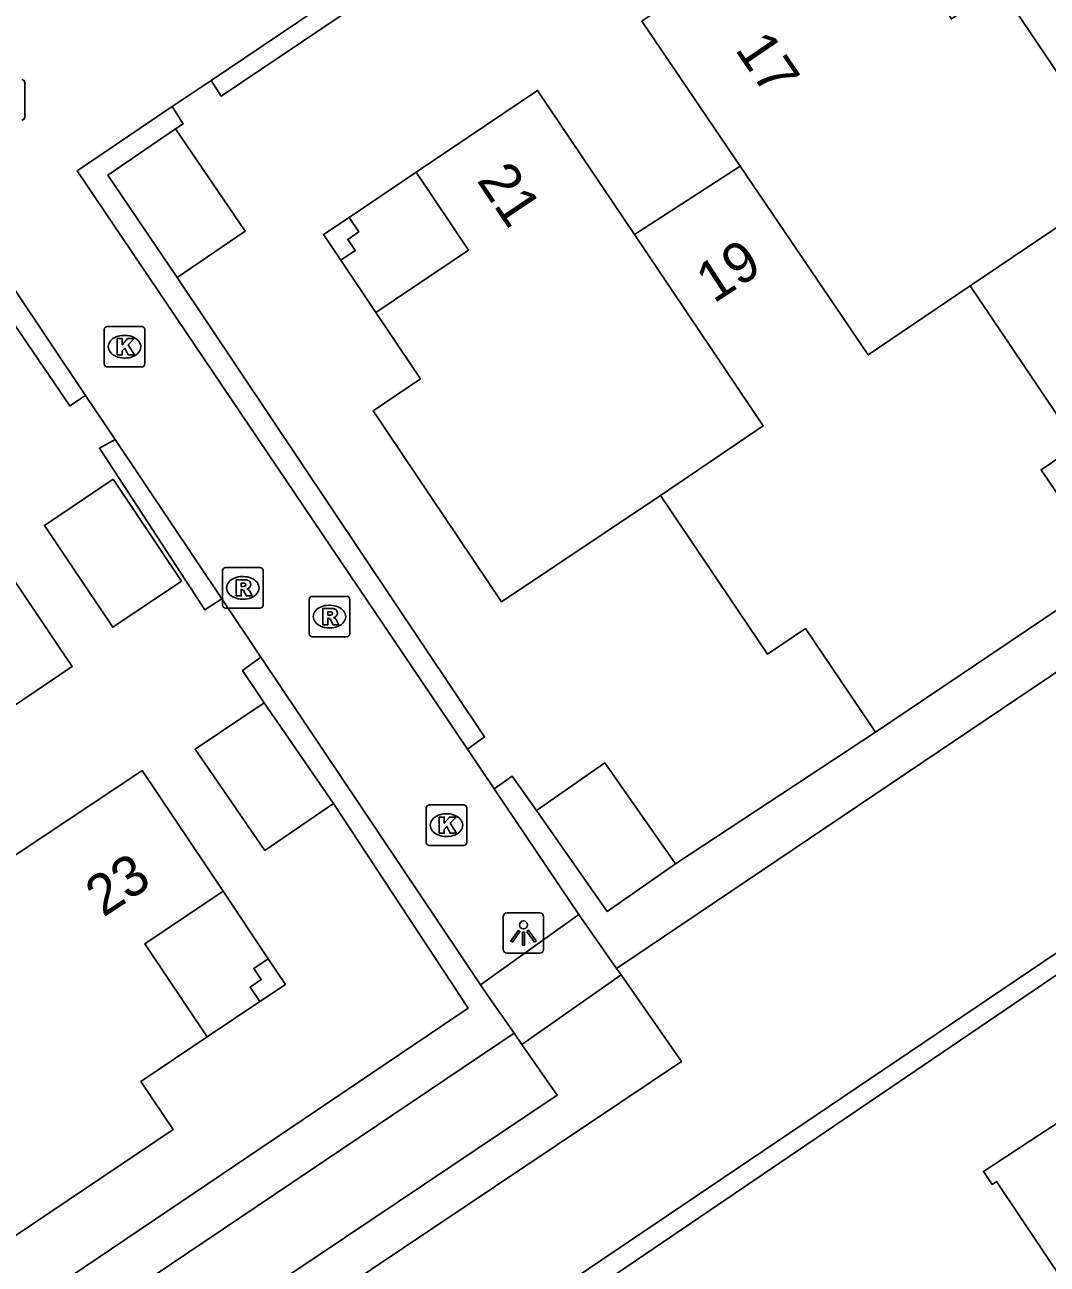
# Model space of a CAD drawing. Extents: x 158797 to 159887, y 384318 to 385255.
# Drawn here: x 159023.44 to 159048.69, y 384634.39 to 384665 of the extents above; entities that cross this region are included whole.
import ezdxf

# ---------------------------------------------------------------- set-up
doc = ezdxf.new("R2010")
doc.units = 0
for name, color, linetype in [('IMGEO_Haag', 7, 'Continuous'), ('IMGEO_Kolk', 7, 'Continuous'), ('IMGEO_Lichtpunt', 7, 'Continuous'), ('IMGEO_Pand', 7, 'Continuous'), ('IMGEO_Pand_nummerreeks', 7, 'Continuous'), ('IMGEO_Pand_overbouw', 7, 'Continuous'), ('IMGEO_Rijbaan_lokaal_open', 7, 'Continuous'), ('IMGEO_Rioolput', 7, 'Continuous'), ('IMGEO_Voetpad_halfverhard', 7, 'Continuous'), ('IMGEO_Voetpad_op_trap', 7, 'Continuous')]:
    doc.layers.add(name, color=color, linetype=linetype)

msp = doc.modelspace()

# ---------------------------------------------------------------- linework, layer by layer
at = {"layer": 'IMGEO_Haag'}
for points in [[(159034.06, 384667.685), (159034.319, 384667.294), (159028.291, 384663.236), (159028.043, 384663.626)], [(159038.059, 384641.694), (159076.95, 384667.897)], [(159027.084, 384662.979), (159027.355, 384662.556), (159027.166, 384662.428)], [(159009.914, 384651.611), (159010.213, 384651.242), (159022.176, 384659.072), (159024.552, 384655.586), (159024.937, 384655.845)], [(159074.64, 384658.987), (159074.434, 384659.327), (159072.046, 384657.677), (159028.116, 384628.032), (159038.03, 384613.181), (159038.222, 384613.33)], [(159027.202, 384658.761), (159034.797, 384647.418), (159034.371, 384647.11)], [(159038.372, 384613.43), (159028.729, 384627.821), (159074.64, 384658.987)], [(159025.668, 384654.754), (159025.283, 384654.546), (159027.89, 384650.548), (159028.306, 384650.819)], [(159000.221, 384652.861), (159003.802, 384647.511), (159004.201, 384646.941), (159017.33, 384627.856), (159035.525, 384640.095)], [(159029.27, 384649.381), (159028.818, 384649.054), (159029.349, 384648.254)], [(159031.062, 384645.764), (159034.39, 384640.711), (159023.558, 384633.403), (159023.653, 384633.188), (159017.434, 384628.858), (159004.937, 384647.41), (159004.913, 384647.446), (159005.369, 384647.758)], [(159039.51, 384644.282), (159044.451, 384647.526)], [(159035.03, 384646.134), (159035.479, 384646.443), (159036.082, 384645.593)]]:
    msp.add_lwpolyline(points, dxfattribs=at)
at = {"layer": 'IMGEO_Kolk'}
for p, q in [((159025.478, 384657.549), (159026.33, 384657.549)), ((159025.403, 384656.623), (159025.403, 384657.475)), ((159025.891, 384657.329), (159025.916, 384657.329)), ((159026.404, 384657.475), (159026.404, 384656.623)), ((159025.914, 384656.769), (159025.889, 384656.769)), ((159026.33, 384656.549), (159025.478, 384656.549)), ((159033.355, 384644.807), (159033.355, 384645.659)), ((159033.43, 384645.733), (159034.282, 384645.733)), ((159034.356, 384645.659), (159034.356, 384644.807)), ((159033.843, 384645.513), (159033.868, 384645.513)), ((159034.282, 384644.733), (159033.43, 384644.733)), ((159033.866, 384644.953), (159033.841, 384644.953))]:
    msp.add_line(p, q, dxfattribs=at)
for points in [[(159025.478, 384657.549), (159026.33, 384657.549)], [(159025.403, 384656.623), (159025.403, 384657.475)], [(159025.724, 384657.249), (159025.847, 384657.249), (159025.847, 384657.098), (159025.977, 384657.249), (159026.141, 384657.249), (159025.995, 384657.098), (159026.148, 384656.849), (159025.996, 384656.849), (159025.911, 384657.013), (159025.847, 384656.946), (159025.847, 384656.849), (159025.724, 384656.849), (159025.724, 384657.249)], [(159026.404, 384657.475), (159026.404, 384656.623)], [(159026.33, 384656.549), (159025.478, 384656.549)], [(159033.355, 384644.807), (159033.355, 384645.659)], [(159033.43, 384645.733), (159034.282, 384645.733)], [(159034.356, 384645.659), (159034.356, 384644.807)], [(159033.676, 384645.433), (159033.799, 384645.433), (159033.799, 384645.282), (159033.929, 384645.433), (159034.093, 384645.433), (159033.947, 384645.282), (159034.1, 384645.033), (159033.948, 384645.033), (159033.863, 384645.197), (159033.799, 384645.13), (159033.799, 384645.033), (159033.676, 384645.033), (159033.676, 384645.433)], [(159034.282, 384644.733), (159033.43, 384644.733)]]:
    msp.add_lwpolyline(points, dxfattribs=at)
for centre, start, end in [((159025.48, 384657.473), 91.552, 178.448), ((159025.48, 384657.473), 91.552, 178.448), ((159026.328, 384657.473), 1.552, 88.448), ((159026.328, 384657.473), 1.552, 88.448), ((159025.48, 384656.625), 181.552, 268.448), ((159025.48, 384656.625), 181.552, 268.448), ((159026.328, 384656.625), 271.552, 358.448), ((159026.328, 384656.625), 271.552, 358.448), ((159033.432, 384645.657), 91.552, 178.448), ((159033.432, 384645.657), 91.552, 178.448), ((159034.28, 384645.657), 1.552, 88.448), ((159034.28, 384645.657), 1.552, 88.448), ((159033.432, 384644.809), 181.552, 268.448), ((159033.432, 384644.809), 181.552, 268.448), ((159034.28, 384644.809), 271.552, 358.448), ((159034.28, 384644.809), 271.552, 358.448)]:
    msp.add_arc(centre, 0.0765, start, end, dxfattribs=at)
for centre, major_axis, ratio, start_param, end_param in [((159025.89, 384657.049), (-0.387, 0.002), 0.722429, 4.712389, 7.853982), ((159025.915, 384657.049), (-0.39, 0.002), 0.717154, 1.570796, 4.712389), ((159033.842, 384645.233), (-0.387, 0.002), 0.722429, 4.712389, 7.853982), ((159033.867, 384645.233), (-0.39, 0.002), 0.717154, 1.570796, 4.712389)]:
    msp.add_ellipse(centre, major_axis=major_axis, ratio=ratio, start_param=start_param, end_param=end_param, dxfattribs=at)
at = {"layer": 'IMGEO_Lichtpunt'}
for p, q in [((159035.258, 384642.973), (159035.258, 384642.166)), ((159035.258, 384642.973), (159035.258, 384642.166)), ((159036.16, 384643.068), (159035.352, 384643.068)), ((159036.16, 384643.068), (159035.352, 384643.068)), ((159036.254, 384642.166), (159036.254, 384642.973)), ((159036.254, 384642.166), (159036.254, 384642.973)), ((159035.352, 384642.072), (159036.16, 384642.072)), ((159035.352, 384642.072), (159036.16, 384642.072))]:
    msp.add_line(p, q, dxfattribs=at)
for points in [[(159035.632, 384642.637), (159035.671, 384642.609), (159035.483, 384642.347), (159035.445, 384642.374), (159035.632, 384642.637)], [(159035.734, 384642.589), (159035.781, 384642.589), (159035.781, 384642.267), (159035.734, 384642.267), (159035.734, 384642.589)], [(159035.844, 384642.609), (159035.882, 384642.636), (159036.069, 384642.374), (159036.03, 384642.346), (159035.844, 384642.609)]]:
    msp.add_lwpolyline(points, dxfattribs=at)
msp.add_circle((159035.757, 384642.771), 0.0994, dxfattribs=at)
for centre, start, end in [((159035.352, 384642.973), 90, 180), ((159035.352, 384642.973), 90, 180), ((159036.16, 384642.973), 0, 90), ((159036.16, 384642.973), 0, 90), ((159035.352, 384642.166), 180, 270), ((159035.352, 384642.166), 180, 270), ((159036.16, 384642.166), 270, 0), ((159036.16, 384642.166), 270, 360)]:
    msp.add_arc(centre, 0.0946, start, end, dxfattribs=at)
at = {"layer": 'IMGEO_Pand'}
for points in [[(159041.107, 384661.511), (159038.68, 384665.087), (159041.675, 384667.115), (159042.943, 384665.247), (159045.213, 384666.788), (159046.326, 384665.143), (159047.517, 384665.945), (159050.714, 384661.196), (159046.795, 384658.552)], [(159039.142, 384653.377), (159035.217, 384650.746), (159032.042, 384655.463), (159033.212, 384656.252), (159032.109, 384657.895), (159034.397, 384659.43), (159033.105, 384661.356), (159036.108, 384663.378), (159038.502, 384659.818)], [(159027.202, 384658.761), (159025.492, 384661.282), (159027.166, 384662.428)], [(159027.166, 384662.428), (159028.882, 384659.901), (159027.202, 384658.761)], [(159038.502, 384659.818), (159039.801, 384660.662), (159041.107, 384661.511)], [(159041.107, 384661.511), (159044.273, 384656.847), (159046.795, 384658.552)], [(159031.691, 384659.885), (159031.416, 384659.7), (159031.601, 384659.425), (159031.244, 384659.186), (159030.82, 384659.818), (159031.45, 384660.242), (159031.691, 384659.885)], [(159039.142, 384653.377), (159041.679, 384655.093), (159038.502, 384659.818)], [(159046.795, 384658.552), (159049.446, 384654.621), (159048.542, 384654.011), (159050.27, 384651.45)], [(159025.621, 384653.779), (159027.312, 384651.261), (159025.612, 384650.121), (159023.924, 384652.636), (159025.621, 384653.779)], [(159014.573, 384646.12), (159011.933, 384650.035), (159016.679, 384653.222), (159017.494, 384652.048), (159019.137, 384653.151), (159020.654, 384650.854), (159022.585, 384652.151), (159024.608, 384649.149), (159021.047, 384646.749)], [(159044.451, 384647.526), (159042.724, 384650.088), (159041.787, 384649.456), (159039.142, 384653.377)], [(159050.27, 384651.45), (159044.451, 384647.526)], [(159031.062, 384645.764), (159029.37, 384644.608), (159027.648, 384647.113), (159029.349, 384648.254)], [(159029.349, 384648.254), (159031.062, 384645.764)], [(159022.762, 384644.207), (159026.34, 384646.579), (159028.336, 384643.601), (159026.405, 384642.303), (159027.948, 384640.006), (159026.307, 384638.903), (159027.102, 384637.719), (159022.363, 384634.534), (159022.244, 384634.711), (159019.724, 384638.461)], [(159036.082, 384645.593), (159037.766, 384646.772), (159039.51, 384644.282)], [(159039.51, 384644.282), (159037.826, 384643.103), (159036.082, 384645.593)], [(159029.454, 384641.933), (159029.877, 384641.302), (159029.245, 384640.878), (159029.006, 384641.235), (159029.281, 384641.419), (159029.097, 384641.694), (159029.454, 384641.933)], [(159050.433, 384638.855), (159047.117, 384636.683), (159047.338, 384636.359), (159047.443, 384636.432), (159049.695, 384633.062), (159045.826, 384630.454), (159049.515, 384624.898), (159052.429, 384626.817), (159053.468, 384625.292)]]:
    msp.add_lwpolyline(points, dxfattribs=at)
at = {"layer": 'IMGEO_Pand_overbouw'}
for points in [[(159033.105, 384661.356), (159031.45, 384660.242), (159030.82, 384659.818), (159031.244, 384659.186), (159032.109, 384657.895), (159034.397, 384659.43)], [(159028.336, 384643.601), (159026.405, 384642.303), (159027.948, 384640.006), (159029.245, 384640.878), (159029.877, 384641.302), (159029.454, 384641.933)]]:
    msp.add_lwpolyline(points, close=True, dxfattribs=at)
at = {"layer": 'IMGEO_Rijbaan_lokaal_open'}
for points in [[(159034.06, 384667.685), (159028.043, 384663.626)], [(159028.043, 384663.626), (159027.084, 384662.979)], [(159027.084, 384662.979), (159024.734, 384661.394), (159034.371, 384647.11)], [(159024.937, 384655.845), (159022.24, 384659.867)], [(159025.668, 384654.754), (159024.937, 384655.845)], [(159028.306, 384650.819), (159025.668, 384654.754)], [(159029.27, 384649.381), (159028.306, 384650.819)], [(159034.696, 384641.289), (159029.27, 384649.381)], [(159034.371, 384647.11), (159035.03, 384646.134)], [(159035.03, 384646.134), (159037.129, 384643.023)], [(159037.129, 384643.023), (159034.696, 384641.289)]]:
    msp.add_lwpolyline(points, dxfattribs=at)
at = {"layer": 'IMGEO_Rioolput'}
for p, q in [((159023.439, 384663.572), (159023.439, 384662.72)), ((159028.325, 384650.667), (159028.325, 384651.519)), ((159028.4, 384651.593), (159029.252, 384651.593)), ((159029.326, 384651.519), (159029.326, 384650.667)), ((159028.813, 384651.373), (159028.838, 384651.373)), ((159028.836, 384650.813), (159028.811, 384650.813)), ((159030.466, 384649.958), (159030.466, 384650.81)), ((159030.541, 384650.884), (159031.393, 384650.884)), ((159031.467, 384650.81), (159031.467, 384649.958)), ((159029.252, 384650.593), (159028.4, 384650.593)), ((159030.954, 384650.664), (159030.979, 384650.664)), ((159031.393, 384649.884), (159030.541, 384649.884)), ((159030.977, 384650.104), (159030.952, 384650.104))]:
    msp.add_line(p, q, dxfattribs=at)
for points in [[(159023.439, 384663.572), (159023.439, 384662.72)], [(159028.325, 384650.667), (159028.325, 384651.519)], [(159028.4, 384651.593), (159029.252, 384651.593)], [(159029.326, 384651.519), (159029.326, 384650.667)], [(159028.914, 384651.291), (159028.662, 384651.293), (159028.662, 384650.893)], [(159028.84, 384651.212), (159028.786, 384651.212), (159028.786, 384651.131)], [(159028.786, 384651.131), (159028.838, 384651.131)], [(159028.662, 384650.893), (159028.786, 384650.893), (159028.786, 384651.055), (159028.797, 384651.055)], [(159028.844, 384651.026), (159028.915, 384650.893), (159029.055, 384650.893), (159028.99, 384651.019)], [(159030.466, 384649.958), (159030.466, 384650.81)], [(159030.541, 384650.884), (159031.393, 384650.884)], [(159031.467, 384650.81), (159031.467, 384649.958)], [(159029.252, 384650.593), (159028.4, 384650.593)], [(159031.055, 384650.582), (159030.803, 384650.584), (159030.803, 384650.184)], [(159030.981, 384650.503), (159030.927, 384650.503), (159030.927, 384650.422)], [(159030.803, 384650.184), (159030.927, 384650.184), (159030.927, 384650.346), (159030.938, 384650.346)], [(159030.927, 384650.422), (159030.979, 384650.422)], [(159030.985, 384650.317), (159031.056, 384650.184), (159031.196, 384650.184), (159031.131, 384650.31)], [(159031.393, 384649.884), (159030.541, 384649.884)]]:
    msp.add_lwpolyline(points, dxfattribs=at)
for centre, radius, start, end in [((159023.363, 384663.57), 0.0765, 1.552, 88.448), ((159023.363, 384663.57), 0.0765, 1.552, 88.448), ((159023.363, 384662.722), 0.0765, 271.552, 358.448), ((159023.363, 384662.722), 0.0765, 271.552, 358.448), ((159028.402, 384651.517), 0.0765, 91.552, 178.448), ((159028.402, 384651.517), 0.0765, 91.552, 178.448), ((159029.25, 384651.517), 0.0765, 1.552, 88.448), ((159029.25, 384651.517), 0.0765, 1.552, 88.448), ((159028.822, 384651.32), 0.19, 274.7715, 282.9687), ((159028.846, 384651.116), 0.0964, 77.0061, 93.1865), ((159028.86, 384651.173), 0.0378, 276.6634, 79.6772), ((159028.913, 384651.181), 0.109, 350.3612, 89.416), ((159028.911, 384651.181), 0.112, 277.5842, 350.9817), ((159028.796, 384651.002), 0.0533, 26.0293, 88.6989), ((159028.895, 384650.966), 0.108, 29.5134, 73.7905), ((159030.543, 384650.808), 0.0765, 91.552, 178.448), ((159030.543, 384650.808), 0.0765, 91.552, 178.448), ((159031.391, 384650.808), 0.0765, 1.552, 88.448), ((159031.391, 384650.808), 0.0765, 1.552, 88.448), ((159028.402, 384650.669), 0.0765, 181.552, 268.448), ((159028.402, 384650.669), 0.0765, 181.552, 268.448), ((159029.25, 384650.669), 0.0765, 271.552, 358.448), ((159029.25, 384650.669), 0.0765, 271.552, 358.448), ((159030.987, 384650.407), 0.0964, 77.0061, 93.1865), ((159031.001, 384650.464), 0.0378, 276.6634, 79.6772), ((159031.054, 384650.472), 0.109, 350.3612, 89.416), ((159030.937, 384650.293), 0.0533, 26.0293, 88.6989), ((159030.963, 384650.611), 0.19, 274.7715, 282.9687), ((159031.052, 384650.472), 0.112, 277.5842, 350.9817), ((159031.036, 384650.257), 0.108, 29.5134, 73.7905), ((159030.543, 384649.96), 0.0765, 181.552, 268.448), ((159030.543, 384649.96), 0.0765, 181.552, 268.448), ((159031.391, 384649.96), 0.0765, 271.552, 358.448), ((159031.391, 384649.96), 0.0765, 271.552, 358.448)]:
    msp.add_arc(centre, radius, start, end, dxfattribs=at)
for centre, major_axis, ratio, start_param, end_param in [((159028.812, 384651.093), (-0.387, 0.002), 0.722429, 4.712389, 7.853982), ((159028.837, 384651.093), (-0.39, 0.002), 0.717154, 1.570796, 4.712389), ((159030.953, 384650.384), (-0.387, 0.002), 0.722429, 4.712389, 7.853982), ((159030.978, 384650.384), (-0.39, 0.002), 0.717154, 1.570796, 4.712389)]:
    msp.add_ellipse(centre, major_axis=major_axis, ratio=ratio, start_param=start_param, end_param=end_param, dxfattribs=at)
at = {"layer": 'IMGEO_Voetpad_halfverhard'}
for points in [[(159035.72, 384639.814), (159036.593, 384638.568), (159016.892, 384625.363), (159002.463, 384646.613), (158998.856, 384651.925), (159000.221, 384652.861)], [(159023.621, 384618.581), (159018.951, 384625.522), (159039.659, 384639.394), (159038.17, 384641.536)], [(159038.17, 384641.536), (159035.72, 384639.814)]]:
    msp.add_lwpolyline(points, dxfattribs=at)
at = {"layer": 'IMGEO_Voetpad_op_trap'}
for points in [[(159037.129, 384643.023), (159037.314, 384642.759), (159038.059, 384641.694)], [(159038.059, 384641.694), (159038.17, 384641.536)], [(159035.525, 384640.095), (159034.872, 384641.036), (159034.696, 384641.289)], [(159035.72, 384639.814), (159035.525, 384640.095)]]:
    msp.add_lwpolyline(points, dxfattribs=at)

# ---------------------------------------------------------------- texts
at = {"layer": 'IMGEO_Pand_nummerreeks'}
for s, rotation, p in [('17', 304.1653, (159040.967, 384664.389)), ('21', 303.9189, (159034.588, 384661.159)), ('19', 33.0253, (159040.456, 384658.106)), ('23', 33.5409, (159025.379, 384642.943))]:
    msp.add_text(s, height=1, rotation=rotation, dxfattribs=at).set_placement(p)

doc.saveas('drawing.dxf')
